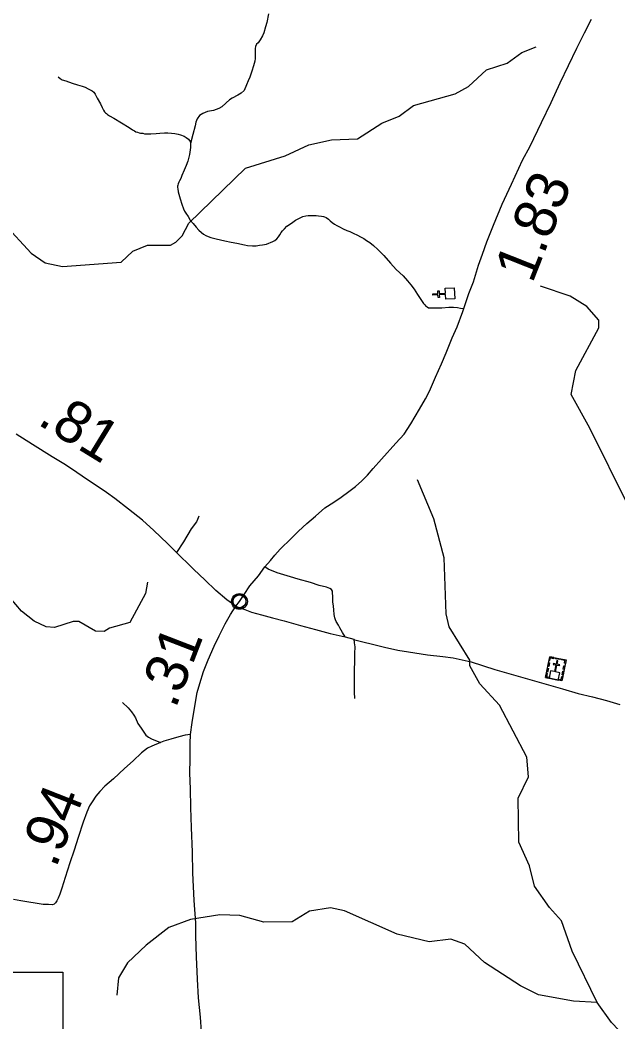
# Model space of a CAD drawing. Extents: x 2290615 to 2522933, y 819489 to 1012715.
# Drawn here: x 2335296 to 2342439, y 916430 to 928394 of the extents above; entities that cross this region are included whole.
import ezdxf

# ---------------------------------------------------------------- set-up
doc = ezdxf.new("R2010")
doc.units = 0
for name, color, linetype in [('Exist Civil Demographics Community CELL', 7, 'Continuous'), ('Exist Cultural Church CELL', 7, 'Continuous'), ('Exist Cultural Church with Cemetery CELL', 7, 'Continuous'), ('Exist Hydrographic Misc Water Feature', 7, 'Continuous'), ('Exist Road Non-System Type 51', 7, 'Continuous'), ('Exist Road Primary NC Attributed', 7, 'Continuous'), ('Exist Road Primary NC Mileage Hundredths English Label', 7, 'Continuous'), ('Exist Road Secondary Mileage Hundredths English Label', 7, 'Continuous'), ('Exist Road Secondary Structure Standard Bridge Number Label', 7, 'Continuous'), ('Exist Road Secondary Type 20 Attributed', 7, 'Continuous')]:
    doc.layers.add(name, color=color, linetype=linetype)

msp = doc.modelspace()

# ---------------------------------------------------------------- linework, layer by layer
at = {"layer": 'Exist Civil Demographics Community CELL'}
msp.add_lwpolyline([(2337840, 921465), (2337841, 921470), (2337842, 921477), (2337845, 921484), (2337848, 921490), (2337851, 921496), (2337855, 921501), (2337859, 921505), (2337864, 921510), (2337869, 921514), (2337875, 921518), (2337880, 921521), (2337885, 921523), (2337890, 921525), (2337896, 921527), (2337900, 921528), (2337905, 921529), (2337909, 921530), (2337915, 921530), (2337920, 921530), (2337926, 921530), (2337930, 921529), (2337935, 921528), (2337940, 921527), (2337946, 921525), (2337952, 921522), (2337958, 921518), (2337963, 921515), (2337969, 921511), (2337972, 921508), (2337976, 921503), (2337980, 921499), (2337983, 921494), (2337986, 921489), (2337989, 921484), (2337991, 921479), (2337992, 921474), (2337993, 921469), (2337995, 921463), (2337995, 921458), (2337995, 921452), (2337995, 921447), (2337995, 921441), (2337994, 921435), (2337992, 921429), (2337990, 921423), (2337988, 921418), (2337985, 921412), (2337982, 921407), (2337978, 921402), (2337974, 921398), (2337969, 921393), (2337964, 921389), (2337959, 921385), (2337954, 921383), (2337947, 921379), (2337940, 921377), (2337934, 921375), (2337928, 921374), (2337923, 921373), (2337919, 921373), (2337913, 921373), (2337909, 921374), (2337903, 921374), (2337897, 921376), (2337893, 921377), (2337888, 921379), (2337883, 921381), (2337879, 921383), (2337872, 921387), (2337867, 921391), (2337862, 921396), (2337857, 921401), (2337854, 921405), (2337851, 921409), (2337847, 921416), (2337845, 921420), (2337844, 921424), (2337841, 921432), (2337840, 921439), (2337839, 921444), (2337838, 921450), (2337838, 921455), (2337839, 921461)], close=True, dxfattribs=at)
for centre, radius in [((2337917, 921452), 94.3), ((2337917, 921453), 76.7)]:
    msp.add_circle(centre, radius, dxfattribs=at)
at = {"layer": 'Exist Cultural Church CELL'}
msp.add_lwpolyline([(2340382, 925061), (2340379, 925118), (2340303, 925114), (2340305, 925082), (2340289, 925081), (2340287, 925113), (2340227, 925110), (2340226, 925126), (2340286, 925129), (2340285, 925161), (2340301, 925162), (2340302, 925130), (2340378, 925134), (2340375, 925191), (2340482, 925197), (2340489, 925067)], close=True, dxfattribs=at)
at = {"layer": 'Exist Cultural Church with Cemetery CELL'}
for points in [[(2341623, 920792), (2341818, 920754), (2341769, 920504), (2341574, 920543)], [(2341615, 920750), (2341626, 920748), (2341632, 920779), (2341672, 920771), (2341674, 920782), (2341623, 920792)], [(2341616, 920534), (2341726, 920513), (2341744, 920601), (2341694, 920611), (2341710, 920691), (2341742, 920685), (2341744, 920696), (2341712, 920702), (2341720, 920743), (2341708, 920746), (2341700, 920704), (2341668, 920711), (2341666, 920700), (2341698, 920693), (2341682, 920614), (2341634, 920623)], [(2341696, 920778), (2341746, 920768), (2341744, 920757), (2341693, 920767)], [(2341810, 920711), (2341799, 920714), (2341805, 920745), (2341765, 920753), (2341767, 920764), (2341818, 920754)], [(2341587, 920611), (2341596, 920654), (2341607, 920651), (2341598, 920609)], [(2341600, 920677), (2341609, 920720), (2341620, 920717), (2341611, 920675)], [(2341785, 920642), (2341793, 920684), (2341804, 920682), (2341796, 920640)], [(2341606, 920536), (2341608, 920547), (2341587, 920552), (2341595, 920591), (2341584, 920593), (2341574, 920543)], [(2341737, 920511), (2341739, 920522), (2341760, 920518), (2341768, 920557), (2341779, 920555), (2341769, 920504)], [(2341772, 920577), (2341780, 920620), (2341791, 920618), (2341783, 920575)]]:
    msp.add_lwpolyline(points, close=True, dxfattribs=at)
at = {"layer": 'Exist Hydrographic Misc Water Feature'}
for points in [[(2335106, 925959), (2335427, 925611), (2335596, 925497), (2335804, 925450), (2336503, 925501), (2336644, 925635), (2336817, 925705), (2337093, 925706), (2337158, 925742), (2337233, 925817), (2337314, 925968), (2337990, 926626), (2338463, 926773), (2338745, 926903), (2339018, 926964), (2339326, 926976), (2339617, 927162), (2339823, 927246), (2339997, 927375), (2340495, 927513), (2340653, 927599), (2340867, 927801), (2341116, 927880), (2341290, 928005), (2341462, 928075)], [(2342562, 922599), (2342101, 923519), (2341880, 923923), (2341935, 924208), (2342212, 924718), (2342211, 924810), (2342067, 924975), (2341866, 925098), (2341515, 925218)], [(2336817, 921680), (2336793, 921545), (2336606, 921202), (2336365, 921133), (2336299, 921091), (2336199, 921097), (2335997, 921213), (2335931, 921211), (2335707, 921142), (2335607, 921148), (2335464, 921215), (2335313, 921336), (2335178, 921495), (2334939, 921925), (2334329, 922783), (2334244, 922865), (2334086, 922937), (2333710, 922935), (2333116, 923134), (2332834, 923040), (2332651, 923072), (2332509, 923053), (2332020, 922796), (2331713, 922702)], [(2342192, 916662), (2341893, 917277), (2341764, 917639), (2341620, 917798), (2341442, 918053), (2341381, 918293), (2341253, 918577), (2341246, 919102), (2341368, 919359), (2341349, 919592), (2341025, 920215), (2340788, 920468), (2340669, 920683), (2340668, 920752), (2340422, 921149), (2340387, 921305), (2340362, 921974), (2340240, 922438), (2340043, 922903)], [(2342192, 916662), (2341908, 916677), (2341491, 916755), (2341273, 916861), (2340845, 917139), (2340609, 917359), (2340442, 917418), (2340184, 917387), (2339800, 917477), (2339171, 917759), (2339004, 917792), (2338755, 917755), (2338548, 917626), (2338207, 917621), (2337922, 917701), (2337681, 917708), (2337332, 917654), (2337074, 917558), (2336802, 917347), (2336580, 917138), (2336473, 916959), (2336451, 916752)], [(2344411, 913622), (2344251, 913763), (2344200, 913869), (2344190, 913961), (2344113, 914187), (2344003, 914317), (2343936, 914341), (2343661, 914340), (2343511, 914386), (2343268, 914425), (2343118, 914481), (2343008, 914631), (2342956, 914731), (2342937, 914940), (2342843, 915130), (2342656, 915427), (2342646, 915601), (2342711, 915778), (2342725, 915985), (2342707, 916060), (2342361, 916423), (2342192, 916662)]]:
    msp.add_lwpolyline(points, dxfattribs=at)
at = {"layer": 'Exist Road Non-System Type 51'}
for points in [[(2338265, 928467), (2338244, 928366), (2338228, 928314), (2338207, 928242), (2338192, 928206), (2338166, 928159), (2338139, 928123), (2338121, 928105), (2338107, 928077), (2338106, 928053), (2338104, 927973), (2338105, 927935), (2338102, 927904), (2338083, 927848), (2338064, 927783), (2338041, 927713), (2338021, 927669), (2338000, 927621), (2337972, 927551), (2337938, 927521), (2337896, 927496), (2337829, 927460), (2337799, 927441), (2337757, 927405), (2337753, 927403), (2337706, 927356), (2337672, 927338), (2337607, 927313), (2337535, 927302), (2337480, 927279), (2337440, 927254), (2337411, 927215), (2337396, 927175), (2337387, 927131), (2337362, 927027), (2337334, 926919)], [(2335753, 927718), (2335777, 927696), (2335799, 927682), (2335844, 927667), (2335918, 927640), (2335982, 927619), (2336040, 927605), (2336074, 927593), (2336110, 927574), (2336134, 927560), (2336157, 927547), (2336178, 927531), (2336193, 927510), (2336219, 927462), (2336257, 927394), (2336277, 927351), (2336294, 927320), (2336306, 927300), (2336318, 927286), (2336327, 927279), (2336340, 927267), (2336364, 927252), (2336416, 927221), (2336601, 927112), (2336640, 927084), (2336664, 927070), (2336681, 927061), (2336698, 927054), (2336718, 927047), (2336736, 927044), (2336762, 927042), (2336783, 927037), (2336804, 927037), (2336859, 927037), (2336924, 927040), (2336966, 927042), (2337020, 927046), (2337061, 927046), (2337104, 927044), (2337147, 927039), (2337183, 927032), (2337214, 927023), (2337255, 927006), (2337281, 926991), (2337309, 926970), (2337327, 926944), (2337334, 926919)], [(2337334, 926919), (2337332, 926872), (2337320, 926790), (2337302, 926711), (2337282, 926656), (2337258, 926601), (2337230, 926538), (2337216, 926504), (2337199, 926474), (2337192, 926459), (2337185, 926439), (2337179, 926423), (2337175, 926409), (2337175, 926395), (2337179, 926380), (2337185, 926342), (2337210, 926261), (2337230, 926195), (2337247, 926141), (2337262, 926113), (2337277, 926090), (2337303, 926047), (2337329, 926003), (2337363, 925963), (2337401, 925920), (2337433, 925887), (2337464, 925856), (2337488, 925836), (2337516, 925821), (2337542, 925811), (2337576, 925798), (2337640, 925780), (2337743, 925757), (2337818, 925742), (2337884, 925728), (2337976, 925709), (2338012, 925703), (2338071, 925697), (2338117, 925699), (2338158, 925704), (2338192, 925709), (2338240, 925716), (2338267, 925729), (2338289, 925736), (2338316, 925749), (2338340, 925763), (2338365, 925783), (2338382, 925804), (2338398, 925829), (2338416, 925859), (2338433, 925877), (2338456, 925903), (2338484, 925932), (2338526, 925961), (2338553, 925980), (2338587, 926003), (2338626, 926024), (2338674, 926047), (2338708, 926055), (2338739, 926059), (2338771, 926061), (2338791, 926059), (2338834, 926059), (2338863, 926057), (2338897, 926054), (2338920, 926049), (2338931, 926045), (2338953, 926035), (2338979, 926017), (2339000, 925997), (2339025, 925975), (2339052, 925958), (2339082, 925939), (2339111, 925925), (2339155, 925903), (2339200, 925883), (2339237, 925869), (2339274, 925850), (2339326, 925826), (2339362, 925804), (2339402, 925784), (2339433, 925763), (2339475, 925738), (2339520, 925701), (2339571, 925654), (2339640, 925581), (2339721, 925493), (2339788, 925416), (2339872, 925340), (2339925, 925279), (2339966, 925231), (2340003, 925180), (2340042, 925118), (2340075, 925070), (2340100, 925035), (2340114, 925011), (2340130, 924992), (2340144, 924977), (2340159, 924968), (2340176, 924958)], [(2340176, 924958), (2340189, 924957), (2340210, 924956), (2340235, 924956), (2340269, 924957), (2340334, 924958), (2340419, 924964), (2340475, 924964), (2340522, 924960), (2340558, 924954), (2340596, 924948)], [(2337433, 922471), (2337417, 922432), (2337405, 922402), (2337339, 922319), (2337247, 922164), (2337166, 922037)], [(2339178, 921029), (2339149, 921080), (2339115, 921136), (2339100, 921167), (2339074, 921213), (2339063, 921234), (2339055, 921256), (2339049, 921296), (2339045, 921351), (2339039, 921395), (2339033, 921446), (2339034, 921490), (2339029, 921573), (2339017, 921593), (2338996, 921607), (2338955, 921621), (2338871, 921644), (2338767, 921676), (2338620, 921717), (2338526, 921747), (2338368, 921795), (2338261, 921836), (2338222, 921863)], [(2339283, 921000), (2339288, 920956), (2339296, 920908), (2339292, 920831), (2339288, 920538), (2339288, 920370), (2339292, 920293)], [(2336518, 920244), (2336589, 920180), (2336626, 920134), (2336656, 920095), (2336677, 920061), (2336704, 919994), (2336741, 919938), (2336798, 919856), (2336830, 919831), (2336867, 919810), (2336973, 919767)]]:
    msp.add_lwpolyline(points, dxfattribs=at)
at = {"layer": 'Exist Road Primary NC Attributed'}
for points in [[(2337872, 921395), (2337917, 921452), (2337974, 921533), (2338041, 921639), (2338143, 921759), (2338222, 921863), (2338287, 921940), (2338338, 922006), (2338402, 922076), (2338536, 922203), (2338621, 922290), (2338723, 922383), (2338825, 922471), (2338937, 922568), (2339045, 922636), (2339134, 922696), (2339225, 922764), (2339302, 922825), (2339379, 922891), (2339445, 922960), (2339516, 923039), (2339614, 923152), (2339786, 923340), (2339885, 923451), (2339965, 923572), (2340069, 923746), (2340141, 923870), (2340188, 923961), (2340258, 924128), (2340332, 924290), (2340387, 924419), (2340460, 924598), (2340519, 924732), (2340584, 924915), (2340596, 924948), (2340657, 925129), (2340713, 925269), (2340774, 925468), (2340821, 925599), (2340871, 925747), (2340950, 925943), (2341054, 926194), (2341168, 926436), (2341299, 926721), (2341391, 926887), (2341525, 927172), (2341639, 927408), (2341748, 927643), (2341849, 927850), (2341949, 928057), (2342039, 928242), (2342123, 928403)], [(2337872, 921395), (2337821, 921430), (2337766, 921472), (2337636, 921583), (2337502, 921709), (2337371, 921834), (2337292, 921913), (2337223, 921978), (2337166, 922037), (2337057, 922144), (2336893, 922300), (2336758, 922422), (2336592, 922552), (2336429, 922682), (2336330, 922751), (2336219, 922827), (2336102, 922904), (2335975, 922992), (2335838, 923081), (2335679, 923179), (2335445, 923326), (2335250, 923450)], [(2337334, 919862), (2337353, 920006), (2337382, 920200), (2337412, 920364), (2337443, 920473), (2337489, 920615), (2337544, 920756), (2337614, 920917), (2337674, 921043), (2337745, 921184), (2337809, 921297), (2337872, 921395)], [(2337872, 921395), (2337920, 921377), (2337980, 921354), (2338060, 921324), (2338179, 921290), (2338311, 921255), (2338450, 921219), (2338646, 921163), (2338825, 921115), (2339001, 921067), (2339178, 921029), (2339283, 921000), (2339280, 920997), (2339376, 920972), (2339521, 920936), (2339649, 920907), (2339808, 920871), (2339936, 920849), (2340162, 920815), (2340345, 920794), (2340471, 920779), (2340579, 920756), (2340685, 920732), (2340968, 920641), (2341777, 920407), (2341963, 920353), (2342134, 920313), (2342300, 920267), (2342461, 920221)], [(2337462, 916311), (2337450, 916487), (2337428, 916718), (2337414, 916940), (2337404, 917207), (2337395, 917459), (2337395, 917615), (2337377, 917880), (2337362, 918210), (2337357, 918456), (2337346, 918752), (2337337, 918990), (2337334, 919216), (2337326, 919402), (2337328, 919572), (2337329, 919756), (2337334, 919862)]]:
    msp.add_lwpolyline(points, dxfattribs=at)
at = {"layer": 'Exist Road Secondary Structure Standard Bridge Number Label'}
msp.add_lwpolyline([(2332090, 917024), (2335806, 917024), (2335806, 915487), (2332090, 915487)], close=True, dxfattribs=at)
at = {"layer": 'Exist Road Secondary Type 20 Attributed'}
msp.add_lwpolyline([(2337334, 919862), (2337270, 919854), (2337193, 919836), (2337098, 919808), (2337014, 919785), (2336973, 919767), (2336869, 919725), (2336818, 919699), (2336746, 919643), (2336648, 919549), (2336542, 919456), (2336411, 919335), (2336310, 919244), (2336248, 919181), (2336202, 919127), (2336156, 919060), (2336127, 919010), (2336095, 918936), (2336049, 918818), (2335991, 918632), (2335941, 918483), (2335891, 918330), (2335833, 918157), (2335796, 918028), (2335771, 917958), (2335752, 917907), (2335737, 917877), (2335719, 917853), (2335703, 917835), (2335682, 917828), (2335636, 917831), (2335572, 917834), (2335304, 917875), (2335216, 917891)], dxfattribs=at)

# ---------------------------------------------------------------- texts
at = {"layer": 'Exist Road Primary NC Mileage Hundredths English Label'}
for s, rotation, p in [('1.83', 68.4116, (2341414, 925238)), ('.81', 328.3928, (2335490, 923576)), ('.31', 68.9151, (2337153, 920161))]:
    msp.add_text(s, height=500, rotation=rotation, dxfattribs=at).set_placement(p)
at = {"layer": 'Exist Road Secondary Mileage Hundredths English Label'}
msp.add_text('.94', height=500, rotation=68.5129, dxfattribs=at).set_placement((2335723, 918258))

doc.saveas('drawing.dxf')
